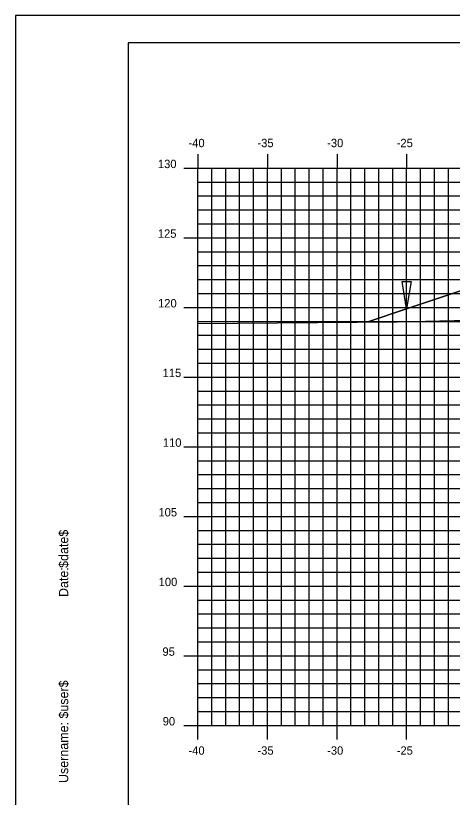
# Model space of a CAD drawing. Extents: x 850598 to 870284, y 366541 to 366651.
# Drawn here: x 854589.4 to 854620.8, y 366595.1 to 366651.2 of the extents above; entities that cross this region are included whole.
import ezdxf

# ---------------------------------------------------------------- set-up
doc = ezdxf.new("R2010")
doc.units = 0
for name, color, linetype in [('BORDER', 7, 'Continuous'), ('D_Drainage_Ditch_Line', 7, 'Continuous'), ('D_Roadway_Centerline', 7, 'Continuous'), ('D_Roadway_SlopeLines', 7, 'Continuous'), ('H_V ANNOTATION', 7, 'Continuous'), ('MAJOR', 7, 'Continuous'), ('MINOR', 7, 'Continuous'), ('PLOT BOUNDARY', 7, 'Continuous'), ('S_Roadway_Centerline', 7, 'Continuous')]:
    doc.layers.add(name, color=color, linetype=linetype)

msp = doc.modelspace()

# ---------------------------------------------------------------- linework, layer by layer
at = {"layer": 'BORDER'}
for p, q in [((854757.515, 366649.225), (854597.515, 366649.225)), ((854597.515, 366649.225), (854597.515, 366544.225))]:
    msp.add_line(p, q, dxfattribs=at)
at = {"layer": 'D_Drainage_Ditch_Line'}
msp.add_lwpolyline([(854617.187, 366632.082), (854617.843, 366632.082), (854617.515, 366630.114)], close=True, dxfattribs=at)
at = {"layer": 'D_Roadway_Centerline'}
msp.add_lwpolyline([(854614.726, 366629.184), (854617.515, 366630.114), (854621.317, 366631.381), (854627.515, 366633.447), (854631.515, 366633.687), (854642.515, 366634.017), (854653.515, 366633.687), (854657.515, 366633.447), (854659.515, 366633.327), (854665.515, 366631.327), (854707.525, 366618.225), (854716.902, 366615.301), (854726.764, 366612.225), (854730.764, 366612.225)], dxfattribs=at)
at = {"layer": 'D_Roadway_SlopeLines'}
for points in [[(854631.515, 366633.687), (854627.515, 366633.447), (854617.515, 366630.114)], [(854617.515, 366630.114), (854614.726, 366629.184)]]:
    msp.add_lwpolyline(points, dxfattribs=at)
at = {"layer": 'MAJOR'}
for p, q in [((854602.515, 366641.227), (854602.515, 366640.225)), ((854602.515, 366641.227), (854602.515, 366640.225)), ((854607.515, 366641.227), (854607.515, 366640.225)), ((854607.515, 366641.227), (854607.515, 366640.225)), ((854612.515, 366641.227), (854612.515, 366640.225)), ((854612.515, 366641.227), (854612.515, 366640.225)), ((854617.515, 366641.227), (854617.515, 366640.225)), ((854617.515, 366641.227), (854617.515, 366640.225)), ((854601.513, 366640.225), (854602.515, 366640.225)), ((854601.513, 366640.225), (854602.515, 366640.225)), ((854602.515, 366640.225), (854742.515, 366640.225)), ((854602.515, 366600.225), (854602.515, 366640.225)), ((854602.515, 366600.225), (854602.515, 366640.225)), ((854602.515, 366640.225), (854742.515, 366640.225)), ((854602.515, 366640.225), (854742.515, 366640.225)), ((854602.515, 366600.225), (854602.515, 366640.225)), ((854602.515, 366600.225), (854602.515, 366640.225)), ((854602.515, 366640.225), (854742.515, 366640.225)), ((854607.515, 366600.225), (854607.515, 366640.225)), ((854607.515, 366600.225), (854607.515, 366640.225)), ((854612.515, 366600.225), (854612.515, 366640.225)), ((854612.515, 366600.225), (854612.515, 366640.225)), ((854617.515, 366600.225), (854617.515, 366640.225)), ((854617.515, 366600.225), (854617.515, 366640.225)), ((854601.513, 366635.225), (854602.515, 366635.225)), ((854601.513, 366635.225), (854602.515, 366635.225)), ((854602.515, 366635.225), (854742.515, 366635.225)), ((854602.515, 366635.225), (854742.515, 366635.225)), ((854601.513, 366630.225), (854602.515, 366630.225)), ((854601.513, 366630.225), (854602.515, 366630.225)), ((854602.515, 366630.225), (854742.515, 366630.225)), ((854602.515, 366630.225), (854742.515, 366630.225)), ((854601.513, 366625.225), (854602.515, 366625.225)), ((854601.513, 366625.225), (854602.515, 366625.225)), ((854602.515, 366625.225), (854742.515, 366625.225)), ((854602.515, 366625.225), (854742.515, 366625.225)), ((854601.513, 366620.225), (854602.515, 366620.225)), ((854601.513, 366620.225), (854602.515, 366620.225)), ((854602.515, 366620.225), (854742.515, 366620.225)), ((854602.515, 366620.225), (854742.515, 366620.225)), ((854601.513, 366615.225), (854602.515, 366615.225)), ((854601.513, 366615.225), (854602.515, 366615.225)), ((854602.515, 366615.225), (854742.515, 366615.225)), ((854602.515, 366615.225), (854742.515, 366615.225)), ((854601.513, 366610.225), (854602.515, 366610.225)), ((854601.513, 366610.225), (854602.515, 366610.225)), ((854602.515, 366610.225), (854742.515, 366610.225)), ((854602.515, 366610.225), (854742.515, 366610.225)), ((854601.513, 366605.225), (854602.515, 366605.225)), ((854601.513, 366605.225), (854602.515, 366605.225)), ((854602.515, 366605.225), (854742.515, 366605.225)), ((854602.515, 366605.225), (854742.515, 366605.225)), ((854601.513, 366600.225), (854602.515, 366600.225)), ((854601.513, 366600.225), (854602.515, 366600.225)), ((854602.515, 366600.225), (854742.515, 366600.225)), ((854602.515, 366600.225), (854742.515, 366600.225)), ((854602.515, 366599.223), (854602.515, 366600.225)), ((854602.515, 366600.225), (854742.515, 366600.225)), ((854602.515, 366600.225), (854742.515, 366600.225)), ((854602.515, 366599.223), (854602.515, 366600.225)), ((854607.515, 366599.223), (854607.515, 366600.225)), ((854607.515, 366599.223), (854607.515, 366600.225)), ((854612.515, 366599.223), (854612.515, 366600.225)), ((854612.515, 366599.223), (854612.515, 366600.225)), ((854617.515, 366599.223), (854617.515, 366600.225)), ((854617.515, 366599.223), (854617.515, 366600.225))]:
    msp.add_line(p, q, dxfattribs=at)
at = {"layer": 'MINOR'}
for p, q in [((854603.515, 366600.225), (854603.515, 366640.225)), ((854603.515, 366600.225), (854603.515, 366640.225)), ((854604.515, 366600.225), (854604.515, 366640.225)), ((854604.515, 366600.225), (854604.515, 366640.225)), ((854605.515, 366600.225), (854605.515, 366640.225)), ((854605.515, 366600.225), (854605.515, 366640.225)), ((854606.515, 366600.225), (854606.515, 366640.225)), ((854606.515, 366600.225), (854606.515, 366640.225)), ((854608.515, 366600.225), (854608.515, 366640.225)), ((854608.515, 366600.225), (854608.515, 366640.225)), ((854609.515, 366600.225), (854609.515, 366640.225)), ((854609.515, 366600.225), (854609.515, 366640.225)), ((854610.515, 366600.225), (854610.515, 366640.225)), ((854610.515, 366600.225), (854610.515, 366640.225)), ((854611.515, 366600.225), (854611.515, 366640.225)), ((854611.515, 366600.225), (854611.515, 366640.225)), ((854613.515, 366600.225), (854613.515, 366640.225)), ((854613.515, 366600.225), (854613.515, 366640.225)), ((854614.515, 366600.225), (854614.515, 366640.225)), ((854614.515, 366600.225), (854614.515, 366640.225)), ((854615.515, 366600.225), (854615.515, 366640.225)), ((854615.515, 366600.225), (854615.515, 366640.225)), ((854616.515, 366600.225), (854616.515, 366640.225)), ((854616.515, 366600.225), (854616.515, 366640.225)), ((854618.515, 366600.225), (854618.515, 366640.225)), ((854618.515, 366600.225), (854618.515, 366640.225)), ((854619.515, 366600.225), (854619.515, 366640.225)), ((854619.515, 366600.225), (854619.515, 366640.225)), ((854620.515, 366600.225), (854620.515, 366640.225)), ((854620.515, 366600.225), (854620.515, 366640.225)), ((854602.515, 366639.225), (854742.515, 366639.225)), ((854602.515, 366639.225), (854603.517, 366639.225)), ((854602.515, 366639.225), (854742.515, 366639.225)), ((854602.515, 366639.225), (854603.517, 366639.225)), ((854602.515, 366638.225), (854742.515, 366638.225)), ((854602.515, 366638.225), (854603.517, 366638.225)), ((854602.515, 366638.225), (854742.515, 366638.225)), ((854602.515, 366638.225), (854603.517, 366638.225)), ((854602.515, 366637.225), (854742.515, 366637.225)), ((854602.515, 366637.225), (854603.517, 366637.225)), ((854602.515, 366637.225), (854742.515, 366637.225)), ((854602.515, 366637.225), (854603.517, 366637.225)), ((854602.515, 366636.225), (854742.515, 366636.225)), ((854602.515, 366636.225), (854603.517, 366636.225)), ((854602.515, 366636.225), (854742.515, 366636.225)), ((854602.515, 366636.225), (854603.517, 366636.225)), ((854602.515, 366634.225), (854742.515, 366634.225)), ((854602.515, 366634.225), (854603.517, 366634.225)), ((854602.515, 366634.225), (854742.515, 366634.225)), ((854602.515, 366634.225), (854603.517, 366634.225)), ((854602.515, 366633.225), (854742.515, 366633.225)), ((854602.515, 366633.225), (854603.517, 366633.225)), ((854602.515, 366633.225), (854742.515, 366633.225)), ((854602.515, 366633.225), (854603.517, 366633.225)), ((854602.515, 366632.225), (854742.515, 366632.225)), ((854602.515, 366632.225), (854603.517, 366632.225)), ((854602.515, 366632.225), (854742.515, 366632.225)), ((854602.515, 366632.225), (854603.517, 366632.225)), ((854602.515, 366631.225), (854742.515, 366631.225)), ((854602.515, 366631.225), (854603.517, 366631.225)), ((854602.515, 366631.225), (854742.515, 366631.225)), ((854602.515, 366631.225), (854603.517, 366631.225)), ((854602.515, 366629.225), (854742.515, 366629.225)), ((854602.515, 366629.225), (854603.517, 366629.225)), ((854602.515, 366629.225), (854742.515, 366629.225)), ((854602.515, 366629.225), (854603.517, 366629.225)), ((854602.515, 366628.225), (854742.515, 366628.225)), ((854602.515, 366628.225), (854603.517, 366628.225)), ((854602.515, 366628.225), (854742.515, 366628.225)), ((854602.515, 366628.225), (854603.517, 366628.225)), ((854602.515, 366627.225), (854742.515, 366627.225)), ((854602.515, 366627.225), (854603.517, 366627.225)), ((854602.515, 366627.225), (854742.515, 366627.225)), ((854602.515, 366627.225), (854603.517, 366627.225)), ((854602.515, 366626.225), (854742.515, 366626.225)), ((854602.515, 366626.225), (854603.517, 366626.225)), ((854602.515, 366626.225), (854742.515, 366626.225)), ((854602.515, 366626.225), (854603.517, 366626.225)), ((854602.515, 366624.225), (854742.515, 366624.225)), ((854602.515, 366624.225), (854603.517, 366624.225)), ((854602.515, 366624.225), (854742.515, 366624.225)), ((854602.515, 366624.225), (854603.517, 366624.225)), ((854602.515, 366623.225), (854742.515, 366623.225)), ((854602.515, 366623.225), (854603.517, 366623.225)), ((854602.515, 366623.225), (854742.515, 366623.225)), ((854602.515, 366623.225), (854603.517, 366623.225)), ((854602.515, 366622.225), (854742.515, 366622.225)), ((854602.515, 366622.225), (854603.517, 366622.225)), ((854602.515, 366622.225), (854742.515, 366622.225)), ((854602.515, 366622.225), (854603.517, 366622.225)), ((854602.515, 366621.225), (854742.515, 366621.225)), ((854602.515, 366621.225), (854603.517, 366621.225)), ((854602.515, 366621.225), (854742.515, 366621.225)), ((854602.515, 366621.225), (854603.517, 366621.225)), ((854602.515, 366619.225), (854742.515, 366619.225)), ((854602.515, 366619.225), (854603.517, 366619.225)), ((854602.515, 366619.225), (854742.515, 366619.225)), ((854602.515, 366619.225), (854603.517, 366619.225)), ((854602.515, 366618.225), (854742.515, 366618.225)), ((854602.515, 366618.225), (854603.517, 366618.225)), ((854602.515, 366618.225), (854742.515, 366618.225)), ((854602.515, 366618.225), (854603.517, 366618.225)), ((854602.515, 366617.225), (854742.515, 366617.225)), ((854602.515, 366617.225), (854603.517, 366617.225)), ((854602.515, 366617.225), (854742.515, 366617.225)), ((854602.515, 366617.225), (854603.517, 366617.225)), ((854602.515, 366616.225), (854742.515, 366616.225)), ((854602.515, 366616.225), (854603.517, 366616.225)), ((854602.515, 366616.225), (854742.515, 366616.225)), ((854602.515, 366616.225), (854603.517, 366616.225)), ((854602.515, 366614.225), (854742.515, 366614.225)), ((854602.515, 366614.225), (854603.517, 366614.225)), ((854602.515, 366614.225), (854742.515, 366614.225)), ((854602.515, 366614.225), (854603.517, 366614.225)), ((854602.515, 366613.225), (854742.515, 366613.225)), ((854602.515, 366613.225), (854603.517, 366613.225)), ((854602.515, 366613.225), (854742.515, 366613.225)), ((854602.515, 366613.225), (854603.517, 366613.225)), ((854602.515, 366612.225), (854742.515, 366612.225)), ((854602.515, 366612.225), (854603.517, 366612.225)), ((854602.515, 366612.225), (854742.515, 366612.225)), ((854602.515, 366612.225), (854603.517, 366612.225)), ((854602.515, 366611.225), (854742.515, 366611.225)), ((854602.515, 366611.225), (854603.517, 366611.225)), ((854602.515, 366611.225), (854742.515, 366611.225)), ((854602.515, 366611.225), (854603.517, 366611.225)), ((854602.515, 366609.225), (854742.515, 366609.225)), ((854602.515, 366609.225), (854603.517, 366609.225)), ((854602.515, 366609.225), (854742.515, 366609.225)), ((854602.515, 366609.225), (854603.517, 366609.225)), ((854602.515, 366608.225), (854742.515, 366608.225)), ((854602.515, 366608.225), (854603.517, 366608.225)), ((854602.515, 366608.225), (854742.515, 366608.225)), ((854602.515, 366608.225), (854603.517, 366608.225)), ((854602.515, 366607.225), (854742.515, 366607.225)), ((854602.515, 366607.225), (854603.517, 366607.225)), ((854602.515, 366607.225), (854742.515, 366607.225)), ((854602.515, 366607.225), (854603.517, 366607.225)), ((854602.515, 366606.225), (854742.515, 366606.225)), ((854602.515, 366606.225), (854603.517, 366606.225)), ((854602.515, 366606.225), (854742.515, 366606.225)), ((854602.515, 366606.225), (854603.517, 366606.225)), ((854602.515, 366604.225), (854742.515, 366604.225)), ((854602.515, 366604.225), (854603.517, 366604.225)), ((854602.515, 366604.225), (854742.515, 366604.225)), ((854602.515, 366604.225), (854603.517, 366604.225)), ((854602.515, 366603.225), (854742.515, 366603.225)), ((854602.515, 366603.225), (854603.517, 366603.225)), ((854602.515, 366603.225), (854742.515, 366603.225)), ((854602.515, 366603.225), (854603.517, 366603.225)), ((854602.515, 366602.225), (854742.515, 366602.225)), ((854602.515, 366602.225), (854603.517, 366602.225)), ((854602.515, 366602.225), (854742.515, 366602.225)), ((854602.515, 366602.225), (854603.517, 366602.225)), ((854602.515, 366601.225), (854742.515, 366601.225)), ((854602.515, 366601.225), (854603.517, 366601.225)), ((854602.515, 366601.225), (854742.515, 366601.225)), ((854602.515, 366601.225), (854603.517, 366601.225))]:
    msp.add_line(p, q, dxfattribs=at)
at = {"layer": 'PLOT BOUNDARY'}
msp.add_lwpolyline([(854589.422, 366541.166), (854759.422, 366541.166), (854759.422, 366651.166), (854589.422, 366651.166)], close=True, dxfattribs=at)
at = {"layer": 'S_Roadway_Centerline'}
msp.add_lwpolyline([(854602.515, 366629.08), (854616.843, 366629.202), (854649.576, 366629.946), (854658.96, 366630.4), (854659.775, 366630.301), (854662.05, 366629.788), (854663.355, 366629.6), (854671.036, 366631.752)], dxfattribs=at)

# ---------------------------------------------------------------- texts
at = {"layer": 'BORDER'}
for s, p in [('$date$', (854593.2, 366611.53)), ('Date:', (854593.2, 366609.442)), ('$user$', (854593.2, 366600.717)), ('Username:', (854593.2, 366596.093))]:
    msp.add_text(s, height=0.6696, rotation=90, dxfattribs=at).set_placement(p)
at = {"layer": 'H_V ANNOTATION'}
for s, p in [('-40', (854601.84, 366641.725)), ('-35', (854606.795, 366641.725)), ('-30', (854611.803, 366641.725)), ('-25', (854616.8, 366641.725)), ('130', (854599.645, 366640.225)), ('125', (854599.639, 366635.225)), ('120', (854599.655, 366630.225)), ('115', (854599.982, 366625.225)), ('110', (854599.998, 366620.225)), ('105', (854599.682, 366615.225)), ('100', (854599.698, 366610.225)), ('95', (854599.971, 366605.225)), ('90', (854599.987, 366600.225)), ('-40', (854601.84, 366598.125)), ('-35', (854606.795, 366598.125)), ('-30', (854611.803, 366598.125)), ('-25', (854616.8, 366598.125))]:
    msp.add_text(s, height=0.6, dxfattribs=at).set_placement(p)

doc.saveas('drawing.dxf')
